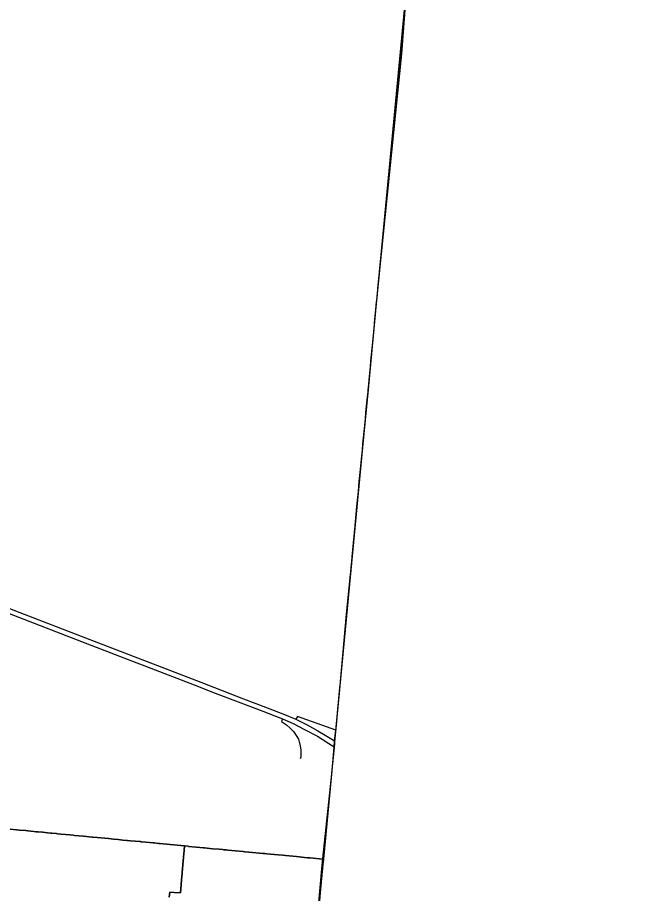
# Model space of a CAD drawing. Extents: x 0 to 34, y 0 to 22.
# Drawn here: x 5.6366 to 5.767, y 15.017 to 15.203 of the extents above; entities that cross this region are included whole.
import ezdxf

# ---------------------------------------------------------------- set-up
doc = ezdxf.new("R2010")
doc.units = 0
for name, color, linetype in [('GM_X_Corporation', 7, 'Continuous'), ('GM_X_County', 7, 'Continuous'), ('GM_X_Interchange_Ramps', 7, 'Continuous'), ('GM_X_US_Route', 7, 'Continuous'), ('SC_Scratch1', 7, 'Continuous')]:
    doc.layers.add(name, color=color, linetype=linetype)

msp = doc.modelspace()

# ---------------------------------------------------------------- linework, layer by layer
at = {"layer": 'GM_X_Corporation'}
for points in [[(5.7189, 15.20554), (5.71797, 15.19525), (5.7178, 15.19324), (5.71778, 15.19284), (5.71774, 15.19244), (5.71753, 15.19045), (5.71742, 15.18925), (5.71722, 15.18717), (5.71716, 15.18655), (5.71706, 15.18559), (5.71696, 15.18463), (5.71687, 15.18365), (5.71677, 15.18265), (5.71665, 15.18151), (5.71654, 15.18033), (5.71641, 15.17909), (5.71628, 15.17778), (5.71619, 15.17686), (5.71603, 15.17521), (5.7159, 15.17393), (5.71579, 15.17284), (5.71576, 15.17255), (5.71427, 15.1573), (5.71386, 15.15309), (5.71381, 15.15261), (5.71311, 15.14539), (5.71291, 15.14339), (5.71287, 15.14297), (5.71283, 15.14259), (5.71268, 15.14099), (5.71254, 15.13955), (5.7124, 15.13811), (5.71227, 15.1368), (5.71215, 15.13549), (5.71202, 15.13414), (5.71188, 15.1327), (5.71175, 15.13139), (5.71162, 15.13008), (5.7115, 15.12876), (5.71137, 15.12745), (5.71123, 15.12601), (5.71107, 15.12441), (5.71104, 15.12401), (5.711, 15.12361), (5.71083, 15.12189), (5.71069, 15.12045), (5.71056, 15.11914), (5.71044, 15.11783), (5.7103, 15.11639), (5.71017, 15.11508), (5.71004, 15.11377), (5.70992, 15.11246), (5.70979, 15.11114), (5.70966, 15.10983), (5.70947, 15.10783), (5.70939, 15.10703), (5.70927, 15.10574), (5.70915, 15.10449), (5.70894, 15.10233), (5.70865, 15.09919), (5.70818, 15.09425), (5.70815, 15.09384), (5.70811, 15.09345), (5.70806, 15.09295), (5.70764, 15.08848), (5.70746, 15.08653), (5.70729, 15.08477), (5.70715, 15.08328), (5.70706, 15.08224), (5.70696, 15.08119), (5.70686, 15.08015), (5.70676, 15.07911), (5.70667, 15.07807), (5.70655, 15.07687), (5.70646, 15.07591), (5.70635, 15.07471), (5.70626, 15.07373), (5.70617, 15.07274), (5.70607, 15.07176), (5.70598, 15.07078), (5.70589, 15.0698), (5.7058, 15.06881), (5.70571, 15.06783), (5.70561, 15.06685), (5.70552, 15.06586), (5.70543, 15.06488), (5.70534, 15.0639), (5.70524, 15.06292), (5.70514, 15.06184), (5.70503, 15.06066), (5.7049, 15.05921), (5.70482, 15.05838), (5.70454, 15.05539), (5.70436, 15.05351), (5.70396, 15.04919), (5.70392, 15.0488), (5.70371, 15.04655), (5.70347, 15.04396), (5.70337, 15.04297), (5.70324, 15.04158), (5.70162, 15.0243), (5.70146, 15.02431), (5.69873, 15.02457), (5.69839, 15.0246), (5.69825, 15.02461), (5.69759, 15.02468), (5.69586, 15.02484), (5.69357, 15.02505), (5.69298, 15.02511), (5.69196, 15.02521), (5.68957, 15.02543), (5.68917, 15.02547), (5.68877, 15.02551), (5.68578, 15.02579), (5.68492, 15.02587), (5.68455, 15.0259), (5.68131, 15.02621), (5.68093, 15.02624), (5.68045, 15.02629), (5.68025, 15.02631), (5.67949, 15.02638), (5.67804, 15.02652), (5.67631, 15.02668), (5.67614, 15.0267), (5.67454, 15.02686), (5.67296, 15.02701), (5.67294, 15.02702), (5.67209, 15.0271), (5.67129, 15.02718), (5.66755, 15.02754), (5.66754, 15.02754), (5.66693, 15.0276), (5.66654, 15.02764), (5.66563, 15.02773), (5.66545, 15.02774), (5.66388, 15.0279), (5.66293, 15.02799), (5.66293, 15.02799), (5.66292, 15.02799), (5.6629, 15.02799), (5.66289, 15.02799), (5.66288, 15.02799), (5.66287, 15.02799), (5.66285, 15.02799), (5.66284, 15.028), (5.66283, 15.028), (5.66282, 15.028), (5.6628, 15.028), (5.66279, 15.028), (5.66278, 15.028), (5.66277, 15.028), (5.66275, 15.028), (5.66274, 15.02801), (5.66273, 15.02801), (5.6616, 15.02812), (5.66057, 15.02821), (5.66, 15.02827), (5.65983, 15.02828), (5.65903, 15.02836), (5.65801, 15.02846), (5.65705, 15.02855), (5.656, 15.02865), (5.65592, 15.02866), (5.65358, 15.02889), (5.65356, 15.02889), (5.65266, 15.02897), (5.65246, 15.02899), (5.65065, 15.02917), (5.64969, 15.02926), (5.64873, 15.02935), (5.64843, 15.02938), (5.64777, 15.02944), (5.64681, 15.02954), (5.64585, 15.02963), (5.64511, 15.0297), (5.64489, 15.02972), (5.64393, 15.02981), (5.6437, 15.02984), (5.64297, 15.0299), (5.64201, 15.03), (5.64196, 15.03), (5.64105, 15.03009), (5.6406, 15.03013), (5.64009, 15.03018), (5.63885, 15.0303), (5.63837, 15.03035), (5.63707, 15.03047), (5.63445, 15.03071)], [(5.63445, 15.03071), (5.63707, 15.03047), (5.63837, 15.03035), (5.63885, 15.0303), (5.64009, 15.03018), (5.6406, 15.03013), (5.64105, 15.03009), (5.64196, 15.03), (5.64201, 15.03), (5.64297, 15.0299), (5.6437, 15.02984), (5.64393, 15.02981), (5.64489, 15.02972), (5.64511, 15.0297), (5.64585, 15.02963), (5.64681, 15.02954), (5.64777, 15.02944), (5.64843, 15.02938), (5.64873, 15.02935), (5.64969, 15.02926), (5.65065, 15.02917), (5.65246, 15.02899), (5.65266, 15.02897), (5.65356, 15.02889), (5.65358, 15.02889), (5.65592, 15.02866), (5.656, 15.02865), (5.65705, 15.02855), (5.65801, 15.02846), (5.65903, 15.02836), (5.65983, 15.02828), (5.66, 15.02827), (5.66057, 15.02821), (5.6616, 15.02812), (5.66273, 15.02801), (5.66274, 15.02801), (5.66275, 15.028), (5.66277, 15.028), (5.66278, 15.028), (5.66279, 15.028), (5.6628, 15.028), (5.66282, 15.028), (5.66283, 15.028), (5.66284, 15.028), (5.66285, 15.02799), (5.66287, 15.02799), (5.66288, 15.02799), (5.66289, 15.02799), (5.6629, 15.02799), (5.66292, 15.02799), (5.66293, 15.02799), (5.66388, 15.0279), (5.66545, 15.02774), (5.66563, 15.02773), (5.66654, 15.02764), (5.66693, 15.0276), (5.66754, 15.02754), (5.66755, 15.02754), (5.67129, 15.02718), (5.67209, 15.0271), (5.672, 15.02603), (5.67196, 15.02547), (5.67183, 15.02388), (5.67163, 15.02148), (5.67161, 15.02117), (5.67156, 15.02068), (5.67127, 15.01713), (5.66993, 15.01724), (5.66895, 15.01732), (5.66886, 15.0162)], [(5.66886, 15.0162), (5.66895, 15.01732), (5.66993, 15.01724), (5.67127, 15.01713), (5.67156, 15.02068), (5.67161, 15.02117), (5.67163, 15.02148), (5.67183, 15.02388), (5.67196, 15.02547), (5.672, 15.02603), (5.67209, 15.0271), (5.67294, 15.02702), (5.67296, 15.02701), (5.67454, 15.02686), (5.67614, 15.0267), (5.67631, 15.02668), (5.67804, 15.02652), (5.67949, 15.02638), (5.68025, 15.02631), (5.68045, 15.02629), (5.68093, 15.02624), (5.68131, 15.02621), (5.68455, 15.0259), (5.68492, 15.02587), (5.68578, 15.02579), (5.68877, 15.02551), (5.68917, 15.02547), (5.68957, 15.02543), (5.69196, 15.02521), (5.69298, 15.02511), (5.69357, 15.02505), (5.69586, 15.02484), (5.69759, 15.02468), (5.69825, 15.02461), (5.69839, 15.0246), (5.69873, 15.02457), (5.70146, 15.02431), (5.70162, 15.0243), (5.70141, 15.02254), (5.70113, 15.02031), (5.70088, 15.01714), (5.70069, 15.01467)]]:
    msp.add_lwpolyline(points, dxfattribs=at)
at = {"layer": 'GM_X_County'}
msp.add_lwpolyline([(5.72032, 15.22328), (5.71816, 15.19527), (5.71384, 15.15278), (5.71289, 15.14296), (5.71108, 15.124), (5.70944, 15.10738), (5.70819, 15.09381), (5.70645, 15.07633), (5.70486, 15.05874), (5.70442, 15.05451), (5.70418, 15.05171), (5.70391, 15.04942), (5.70383, 15.04816), (5.70335, 15.04303), (5.70143, 15.02445), (5.70129, 15.02301), (5.69466, 14.94936)], dxfattribs=at)
at = {"layer": 'GM_X_Interchange_Ramps'}
for points in [[(5.69289, 15.05411), (5.69266, 15.05354), (5.69376, 15.0528), (5.69455, 15.05211), (5.69524, 15.05142), (5.69584, 15.05054), (5.6963, 15.04976), (5.69644, 15.0492)], [(5.7042, 15.05167), (5.69611, 15.0546), (5.69574, 15.05398)], [(5.69644, 15.0492), (5.69648, 15.04902), (5.69667, 15.04833), (5.6968, 15.04745), (5.6968, 15.04653)], [(5.6968, 15.04653), (5.6968, 15.04644), (5.69677, 15.04596), (5.69665, 15.04559)]]:
    msp.add_lwpolyline(points, dxfattribs=at)
at = {"layer": 'GM_X_US_Route'}
for points in [[(5.60887, 15.08751), (5.61627, 15.08461), (5.62006, 15.08317), (5.62033, 15.08307), (5.6288, 15.07985), (5.634, 15.07786), (5.652, 15.0709), (5.6621, 15.06704), (5.66362, 15.06646), (5.67558, 15.06186), (5.6846, 15.05836), (5.68929, 15.05655), (5.69297, 15.05513), (5.69574, 15.05398), (5.69815, 15.05278), (5.70043, 15.05156), (5.70199, 15.05064), (5.70339, 15.04979), (5.70393, 15.04938)], [(5.61993, 15.08213), (5.62023, 15.08201), (5.6284, 15.07889), (5.63359, 15.07691), (5.65146, 15.06999), (5.662, 15.06596), (5.66308, 15.06555), (5.67504, 15.06095), (5.67807, 15.05978)], [(5.67807, 15.05978), (5.68406, 15.05745), (5.68871, 15.05573), (5.69289, 15.05411), (5.6952, 15.05307), (5.69759, 15.05185), (5.70034, 15.05037), (5.70135, 15.04975), (5.70272, 15.04887), (5.70385, 15.04812)]]:
    msp.add_lwpolyline(points, dxfattribs=at)
at = {"layer": 'SC_Scratch1'}
msp.add_lwpolyline([(6.28415, 15.65664), (6.13316, 15.67088), (5.99067, 15.68499), (5.93347, 15.69052), (5.92502, 15.60599), (5.90267, 15.60794), (5.90147, 15.60838), (5.80287, 15.61779), (5.75534, 15.62182), (5.73004, 15.32562), (5.72924, 15.29101), (5.72839, 15.28607), (5.72592, 15.27969), (5.7131, 15.14518), (5.68829, 14.88472), (5.67064, 14.67069)], dxfattribs=at)

doc.saveas('drawing.dxf')
